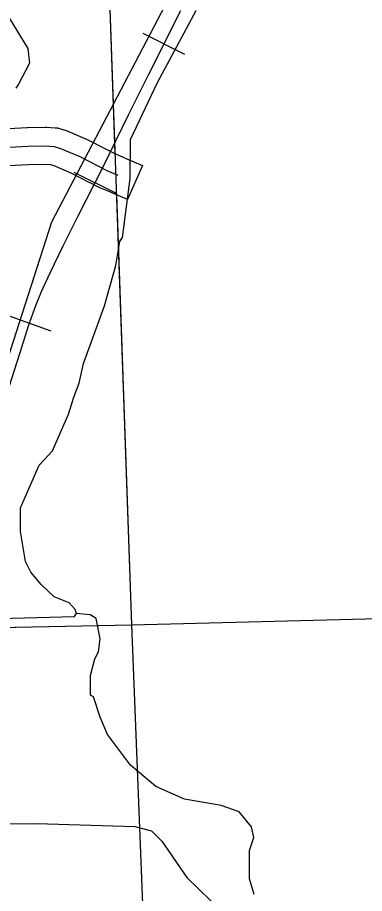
# Model space of a CAD drawing. Extents: x 128.7 to 185.5, y -21.4 to 12.6.
# Drawn here: x 170.75 to 171.309, y 0.151 to 1.563 of the extents above; entities that cross this region are included whole.
import ezdxf

# ---------------------------------------------------------------- set-up
doc = ezdxf.new("R2010")
doc.units = 0
for name, color, linetype in [('tdCoHydroRiver', 7, 'Continuous'), ('tdCoRRCL', 7, 'Continuous'), ('tdCoSecRteBand', 7, 'Continuous'), ('tdCoSecRteCL', 7, 'Continuous'), ('tdCoSectLine', 7, 'Continuous'), ('tdCoSectLinePart', 7, 'Continuous'), ('tdCoSurfGravel', 7, 'Continuous')]:
    doc.layers.add(name, color=color, linetype=linetype)

msp = doc.modelspace()

# ---------------------------------------------------------------- linework, layer by layer
at = {"layer": 'tdCoHydroRiver'}
for points in [[(170.7335, 1.5689), (170.7672, 1.5134), (170.7697, 1.4898), (170.7521, 1.456), (170.7476, 1.4495)], [(171.1313, 0.1496), (171.1241, 0.1746), (171.1239, 0.2203), (171.1309, 0.2411), (171.1271, 0.2584), (171.1072, 0.2828), (171.0784, 0.2928), (171.0196, 0.3031), (170.973, 0.3234), (170.9322, 0.3581), (170.8956, 0.4072), (170.8835, 0.4351), (170.8727, 0.4678), (170.8678, 0.4708), (170.8682, 0.5024), (170.875, 0.5295), (170.8809, 0.5408), (170.8833, 0.5614), (170.8772, 0.5943), (170.8675, 0.6002), (170.8454, 0.6025), (170.8435, 0.6088), (170.8336, 0.6194), (170.8096, 0.6295), (170.7883, 0.6492), (170.7717, 0.6691), (170.7632, 0.6861), (170.755, 0.7347), (170.7551, 0.7726), (170.7855, 0.8417), (170.8067, 0.8646), (170.8328, 0.924), (170.8412, 0.9512), (170.8498, 0.9736), (170.8565, 1.0054), (170.8907, 1.0983), (170.9087, 1.1637), (170.9151, 1.2019), (170.9196, 1.2084), (170.9317, 1.3035), (170.9323, 1.3667), (170.9761, 1.4584), (171.0379, 1.5744)], [(170.5791, 0.5906), (170.8424, 0.5977), (170.8454, 0.6025)], [(170.4174, 0.1218), (170.4691, 0.1727), (170.5074, 0.2011), (170.5816, 0.2418), (170.6316, 0.2564), (170.6739, 0.2628), (170.7812, 0.2638), (170.9392, 0.2589), (170.9663, 0.2521), (170.9828, 0.2354), (171.0229, 0.177), (171.0804, 0.1208)]]:
    msp.add_lwpolyline(points, dxfattribs=at)
at = {"layer": 'tdCoRRCL'}
for p, q in [((171.0199, 1.5038), (170.9529, 1.5374)), ((170.9087, 1.2798), (170.8417, 1.3136)), ((170.8049, 1.0576), (170.7344, 1.083))]:
    msp.add_line(p, q, dxfattribs=at)
for points in [[(170.8777, -1.8602), (170.8932, -1.6045), (170.9378, -1.4909), (170.9279, -1.3761), (170.5944, 0.0869), (170.5292, 0.3315), (170.5312, 0.4042), (170.6583, 0.7752), (170.8058, 1.2338), (170.9883, 1.5824), (171.1884, 1.9649), (171.3367, 2.1316)], [(170.7326, 0.9545), (170.7541, 1.0213), (170.7688, 1.068), (170.7798, 1.0987), (170.789, 1.1215), (170.7995, 1.1437), (170.8102, 1.166), (170.8241, 1.1954), (170.8472, 1.2413), (170.8894, 1.3249), (170.9298, 1.4075), (170.962, 1.4719), (171.0134, 1.5744)], [(170.7326, 0.9545), (170.7541, 1.0213), (170.7688, 1.068), (170.7798, 1.0987), (170.789, 1.1215), (170.7995, 1.1437), (170.8102, 1.166), (170.8241, 1.1954), (170.8472, 1.2413), (170.8894, 1.3249), (170.9298, 1.4075), (170.962, 1.4719), (171.0134, 1.5744)]]:
    msp.add_lwpolyline(points, dxfattribs=at)
at = {"layer": 'tdCoSecRteBand'}
msp.add_lwpolyline([(170.6587, 1.38), (170.7654, 1.3857), (170.7659, 1.3857), (170.7665, 1.3857), (170.7951, 1.3862), (170.7961, 1.3863), (170.7972, 1.3862), (170.811, 1.3855), (170.8147, 1.3853), (170.8183, 1.3842), (170.8286, 1.381), (170.8301, 1.3805), (170.8316, 1.3799), (170.8626, 1.3666), (170.8637, 1.3661), (170.8647, 1.3656), (170.8943, 1.3502), (170.907, 1.3438), (170.9196, 1.3385), (170.9198, 1.3385), (170.9201, 1.3384), (170.924, 1.3366), (170.9515, 1.3246), (170.9275, 1.2696), (170.9, 1.2817), (170.8962, 1.2833), (170.8829, 1.2889), (170.882, 1.2893), (170.8811, 1.2897), (170.8673, 1.2966), (170.867, 1.2967), (170.8668, 1.2968), (170.838, 1.3119), (170.8094, 1.3241), (170.8041, 1.3257), (170.795, 1.3262), (170.768, 1.3258), (170.6618, 1.3201)], dxfattribs=at)
at = {"layer": 'tdCoSecRteCL'}
msp.add_lwpolyline([(169.9393, 1.2972), (169.952, 1.3037), (169.9968, 1.3133), (170.0314, 1.3175), (170.1359, 1.3234), (170.2698, 1.3301), (170.3603, 1.3358), (170.5014, 1.3424), (170.6602, 1.3501), (170.767, 1.3558), (170.7956, 1.3562), (170.8094, 1.3555), (170.8198, 1.3523), (170.8508, 1.339), (170.8807, 1.3234), (170.8945, 1.3165), (170.908, 1.3109), (170.912, 1.3091)], dxfattribs=at)
at = {"layer": 'tdCoSectLine'}
for points in [[(170.8979, 1.6083), (170.9342, 0.5841)], [(170.9342, 0.5841), (171.7929, 0.6063)], [(169.9444, 0.564), (170.9342, 0.5841)], [(170.9342, 0.5841), (170.9728, -0.3985)]]:
    msp.add_lwpolyline(points, dxfattribs=at)
at = {"layer": 'tdCoSectLinePart'}
for points in [[(170.8979, 1.6083), (170.9073, 1.3435)], [(170.9096, 1.2772), (170.9342, 0.5841)], [(170.9342, 0.5841), (171.7929, 0.6063)], [(170.2948, 0.5711), (170.9342, 0.5841)], [(170.9342, 0.5841), (170.9728, -0.3985)]]:
    msp.add_lwpolyline(points, dxfattribs=at)
at = {"layer": 'tdCoSurfGravel'}
msp.add_lwpolyline([(169.9393, 1.2972), (169.952, 1.3037), (169.9968, 1.3133), (170.0314, 1.3175), (170.1359, 1.3234), (170.2698, 1.3301), (170.3603, 1.3358), (170.5014, 1.3424), (170.6602, 1.3501), (170.767, 1.3558), (170.7956, 1.3562), (170.8094, 1.3555), (170.8198, 1.3523), (170.8508, 1.339), (170.8807, 1.3234), (170.8945, 1.3165), (170.908, 1.3109), (170.912, 1.3091)], dxfattribs=at)

doc.saveas('drawing.dxf')
